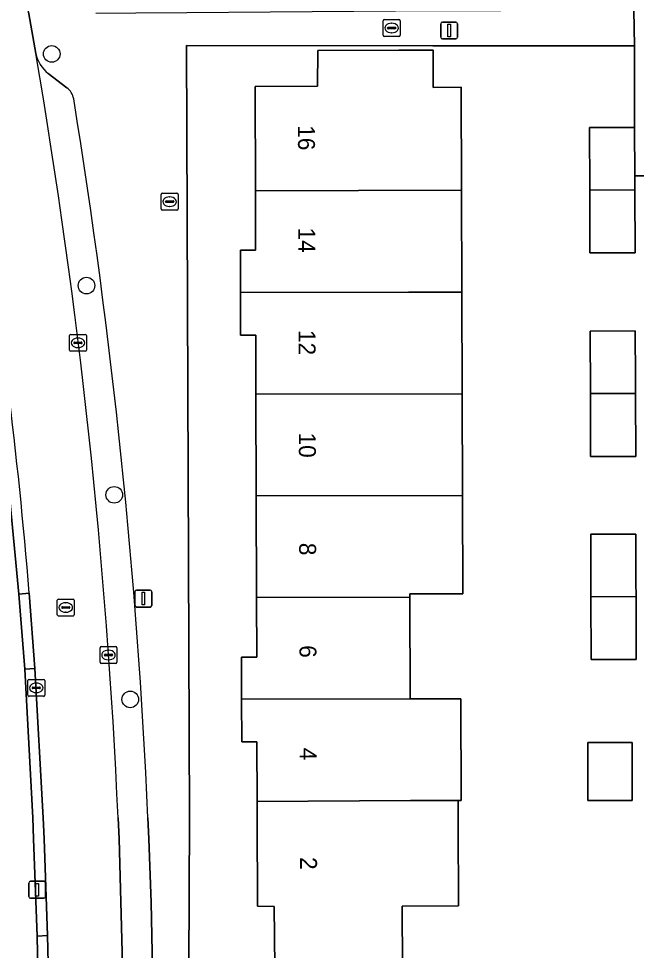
# Model space of a CAD drawing. Extents: x 160455 to 162082, y 388339 to 389736.
# Drawn here: x 160880.3 to 160916.7, y 388492.2 to 388547.2 of the extents above; entities that cross this region are included whole.
import ezdxf

# ---------------------------------------------------------------- set-up
doc = ezdxf.new("R2010")
doc.units = 0
for name, color, linetype in [('IMGEO_Boom', 7, 'Continuous'), ('IMGEO_Brandkraan', 7, 'Continuous'), ('IMGEO_Erf', 7, 'Continuous'), ('IMGEO_Kolk', 7, 'Continuous'), ('IMGEO_Lichtmast', 7, 'Continuous'), ('IMGEO_Muur', 7, 'Continuous'), ('IMGEO_Pand', 7, 'Continuous'), ('IMGEO_Pand_nummerreeks', 7, 'Continuous'), ('IMGEO_Parkeervlak_open', 7, 'Continuous'), ('IMGEO_Rijbaan_lokaal_open', 7, 'Continuous'), ('IMGEO_Rioolput', 7, 'Continuous'), ('IMGEO_Voetpad_open', 7, 'Continuous')]:
    doc.layers.add(name, color=color, linetype=linetype)

msp = doc.modelspace()

# ---------------------------------------------------------------- linework, layer by layer
at = {"layer": 'IMGEO_Boom'}
for centre in [(160882.237, 388545.072), (160884.288, 388531.4), (160885.923, 388519.055), (160886.869, 388506.981)]:
    msp.add_circle(centre, 0.489, dxfattribs=at)
at = {"layer": 'IMGEO_Brandkraan'}
for p, q in [((160888.696, 388535.927), (160888.696, 388536.779)), ((160888.771, 388536.853), (160889.623, 388536.853)), ((160889.184, 388536.633), (160889.209, 388536.633)), ((160889.697, 388536.779), (160889.697, 388535.927)), ((160888.955, 388536.347), (160888.955, 388536.359)), ((160889.393, 388536.31), (160888.995, 388536.31)), ((160888.998, 388536.396), (160889.396, 388536.396)), ((160889.207, 388536.073), (160889.182, 388536.073)), ((160889.439, 388536.359), (160889.439, 388536.347)), ((160889.623, 388535.853), (160888.771, 388535.853))]:
    msp.add_line(p, q, dxfattribs=at)
for points in [[(160888.696, 388535.927), (160888.696, 388536.779)], [(160888.771, 388536.853), (160889.623, 388536.853)], [(160889.697, 388536.779), (160889.697, 388535.927)], [(160889.623, 388535.853), (160888.771, 388535.853)]]:
    msp.add_lwpolyline(points, dxfattribs=at)
for centre, radius, start, end in [((160888.773, 388536.777), 0.0765, 91.552, 178.448), ((160888.773, 388536.777), 0.0765, 91.552, 178.448), ((160889.621, 388536.777), 0.0765, 1.552, 88.448), ((160889.621, 388536.777), 0.0765, 1.552, 88.448), ((160888.773, 388535.929), 0.0765, 181.552, 268.448), ((160888.773, 388535.929), 0.0765, 181.552, 268.448), ((160888.995, 388536.356), 0.0403, 85.8775, 175.7526), ((160888.992, 388536.346), 0.0366, 178.938, 274.7102), ((160889.396, 388536.353), 0.043, 264.8664, 352.4533), ((160889.4, 388536.358), 0.0386, 1.7309, 96.639), ((160889.621, 388535.929), 0.0765, 271.552, 358.448), ((160889.621, 388535.929), 0.0765, 271.552, 358.448)]:
    msp.add_arc(centre, radius, start, end, dxfattribs=at)
for centre, major_axis, ratio, start_param, end_param in [((160889.183, 388536.353), (-0.387, 0.002), 0.722429, 4.712389, 7.853982), ((160889.208, 388536.353), (-0.39, 0.002), 0.717154, 1.570796, 4.712389)]:
    msp.add_ellipse(centre, major_axis=major_axis, ratio=ratio, start_param=start_param, end_param=end_param, dxfattribs=at)
at = {"layer": 'IMGEO_Erf'}
for points in [[(160945.061, 388491.265), (160944.976, 388537.954), (160939.838, 388537.942), (160918.448, 388537.886), (160916.639, 388537.881), (160916.642, 388537.046), (160916.654, 388533.335), (160913.995, 388533.327), (160913.982, 388537.041), (160913.97, 388540.725), (160916.63, 388540.734), (160916.616, 388545.542), (160904.728, 388545.555), (160890.185, 388545.572), (160890.355, 388500), (160890.322, 388491.158)], [(160895.393, 388491.183), (160895.369, 388494.766), (160894.376, 388494.782), (160894.36, 388500), (160894.357, 388500.962), (160894.347, 388504.472), (160893.448, 388504.47), (160893.441, 388506.991), (160893.434, 388509.48), (160894.334, 388509.483), (160894.324, 388513.002), (160894.306, 388518.992), (160894.288, 388524.992), (160894.278, 388528.483), (160893.379, 388528.481), (160893.372, 388531), (160893.365, 388533.491), (160894.265, 388533.494), (160894.255, 388537.002), (160894.237, 388543.149), (160897.916, 388543.166), (160897.933, 388545.269), (160902.714, 388545.287), (160904.733, 388545.295), (160904.743, 388543.096), (160906.393, 388543.103), (160906.411, 388537.026), (160906.429, 388531.021), (160906.447, 388525.016), (160906.465, 388519.016), (160906.483, 388513.217), (160903.364, 388513.205), (160903.365, 388513.02), (160903.383, 388507.014), (160906.383, 388507.023), (160906.401, 388501.019), (160906.221, 388501.018), (160906.224, 388500), (160906.225, 388499.671), (160906.24, 388494.792), (160902.911, 388494.782), (160902.923, 388491.183)], [(160881.79, 388392.522), (160881.789, 388392.69), (160881.685, 388407.718), (160881.597, 388420.51), (160881.666, 388420.53), (160881.648, 388433.424), (160881.643, 388437.633), (160881.619, 388454.893), (160881.556, 388458.643), (160881.543, 388472.356), (160881.544, 388476.563), (160881.528, 388485.011), (160881.456, 388489.002), (160881.37, 388493.004), (160881.166, 388498.75), (160881.113, 388500), (160880.648, 388508.769), (160880.304, 388513.185), (160879.709, 388519.415), (160879.043, 388525.38), (160878.459, 388530.41), (160877.491, 388537.22)]]:
    msp.add_lwpolyline(points, dxfattribs=at)
for points in [[(160914.031, 388521.317), (160914.018, 388525.031), (160914.006, 388528.715), (160916.666, 388528.724), (160916.675, 388525.871), (160916.678, 388525.036), (160916.69, 388521.325)], [(160914.051, 388513.041), (160914.039, 388516.725), (160916.699, 388516.734), (160916.708, 388513.881), (160916.711, 388513.047), (160916.723, 388509.335), (160914.064, 388509.327)], [(160913.864, 388501.013), (160913.862, 388504.439), (160916.483, 388504.445), (160916.491, 388501.018)]]:
    msp.add_lwpolyline(points, close=True, dxfattribs=at)
at = {"layer": 'IMGEO_Kolk'}
for p, q in [((160901.792, 388546.176), (160901.792, 388547.028)), ((160901.867, 388547.102), (160902.719, 388547.102)), ((160902.28, 388546.882), (160902.305, 388546.882)), ((160902.793, 388547.028), (160902.793, 388546.176)), ((160902.051, 388546.596), (160902.051, 388546.608)), ((160902.489, 388546.559), (160902.091, 388546.559)), ((160902.094, 388546.645), (160902.492, 388546.645)), ((160902.303, 388546.322), (160902.278, 388546.322)), ((160902.535, 388546.608), (160902.535, 388546.596)), ((160902.719, 388546.102), (160901.867, 388546.102)), ((160883.282, 388527.597), (160883.282, 388528.449)), ((160883.357, 388528.523), (160884.209, 388528.523)), ((160883.77, 388528.303), (160883.795, 388528.303)), ((160884.283, 388528.449), (160884.283, 388527.597)), ((160883.541, 388528.017), (160883.541, 388528.029)), ((160883.979, 388527.98), (160883.581, 388527.98)), ((160883.584, 388528.066), (160883.982, 388528.066)), ((160883.793, 388527.743), (160883.768, 388527.743)), ((160884.025, 388528.029), (160884.025, 388528.017)), ((160884.209, 388527.523), (160883.357, 388527.523)), ((160885.085, 388509.173), (160885.085, 388510.025)), ((160885.16, 388510.099), (160886.012, 388510.099)), ((160886.086, 388510.025), (160886.086, 388509.173)), ((160885.344, 388509.593), (160885.344, 388509.605)), ((160885.782, 388509.556), (160885.384, 388509.556)), ((160885.387, 388509.642), (160885.785, 388509.642)), ((160885.573, 388509.879), (160885.598, 388509.879)), ((160885.828, 388509.605), (160885.828, 388509.593)), ((160886.012, 388509.099), (160885.16, 388509.099)), ((160885.596, 388509.319), (160885.571, 388509.319)), ((160880.822, 388507.236), (160880.822, 388508.088)), ((160880.897, 388508.162), (160881.749, 388508.162)), ((160881.31, 388507.942), (160881.335, 388507.942)), ((160881.823, 388508.088), (160881.823, 388507.236)), ((160881.081, 388507.656), (160881.081, 388507.668)), ((160881.519, 388507.619), (160881.121, 388507.619)), ((160881.124, 388507.705), (160881.522, 388507.705)), ((160881.333, 388507.382), (160881.308, 388507.382)), ((160881.565, 388507.668), (160881.565, 388507.656)), ((160881.749, 388507.162), (160880.897, 388507.162))]:
    msp.add_line(p, q, dxfattribs=at)
for points in [[(160901.792, 388546.176), (160901.792, 388547.028)], [(160901.867, 388547.102), (160902.719, 388547.102)], [(160902.793, 388547.028), (160902.793, 388546.176)], [(160902.719, 388546.102), (160901.867, 388546.102)], [(160883.282, 388527.597), (160883.282, 388528.449)], [(160883.357, 388528.523), (160884.209, 388528.523)], [(160884.283, 388528.449), (160884.283, 388527.597)], [(160884.209, 388527.523), (160883.357, 388527.523)], [(160885.085, 388509.173), (160885.085, 388510.025)], [(160885.16, 388510.099), (160886.012, 388510.099)], [(160886.086, 388510.025), (160886.086, 388509.173)], [(160886.012, 388509.099), (160885.16, 388509.099)], [(160880.822, 388507.236), (160880.822, 388508.088)], [(160880.897, 388508.162), (160881.749, 388508.162)], [(160881.823, 388508.088), (160881.823, 388507.236)], [(160881.749, 388507.162), (160880.897, 388507.162)]]:
    msp.add_lwpolyline(points, dxfattribs=at)
for centre, radius, start, end in [((160901.869, 388547.026), 0.0765, 91.552, 178.448), ((160901.869, 388547.026), 0.0765, 91.552, 178.448), ((160902.717, 388547.026), 0.0765, 1.552, 88.448), ((160902.717, 388547.026), 0.0765, 1.552, 88.448), ((160902.091, 388546.605), 0.0403, 85.8775, 175.7526), ((160902.088, 388546.595), 0.0366, 178.938, 274.7102), ((160902.492, 388546.602), 0.043, 264.8664, 352.4533), ((160902.496, 388546.607), 0.0386, 1.7309, 96.639), ((160901.869, 388546.178), 0.0765, 181.552, 268.448), ((160901.869, 388546.178), 0.0765, 181.552, 268.448), ((160902.717, 388546.178), 0.0765, 271.552, 358.448), ((160902.717, 388546.178), 0.0765, 271.552, 358.448), ((160883.359, 388528.447), 0.0765, 91.552, 178.448), ((160883.359, 388528.447), 0.0765, 91.552, 178.448), ((160884.207, 388528.447), 0.0765, 1.552, 88.448), ((160884.207, 388528.447), 0.0765, 1.552, 88.448), ((160883.581, 388528.026), 0.0403, 85.8775, 175.7526), ((160883.578, 388528.016), 0.0366, 178.938, 274.7102), ((160883.982, 388528.023), 0.043, 264.8664, 352.4533), ((160883.986, 388528.028), 0.0386, 1.7309, 96.639), ((160883.359, 388527.599), 0.0765, 181.552, 268.448), ((160883.359, 388527.599), 0.0765, 181.552, 268.448), ((160884.207, 388527.599), 0.0765, 271.552, 358.448), ((160884.207, 388527.599), 0.0765, 271.552, 358.448), ((160885.162, 388510.023), 0.0765, 91.552, 178.448), ((160885.162, 388510.023), 0.0765, 91.552, 178.448), ((160886.01, 388510.023), 0.0765, 1.552, 88.448), ((160886.01, 388510.023), 0.0765, 1.552, 88.448), ((160885.384, 388509.602), 0.0403, 85.8775, 175.7526), ((160885.381, 388509.592), 0.0366, 178.938, 274.7102), ((160885.785, 388509.599), 0.043, 264.8664, 352.4533), ((160885.789, 388509.604), 0.0386, 1.7309, 96.639), ((160885.162, 388509.175), 0.0765, 181.552, 268.448), ((160885.162, 388509.175), 0.0765, 181.552, 268.448), ((160886.01, 388509.175), 0.0765, 271.552, 358.448), ((160886.01, 388509.175), 0.0765, 271.552, 358.448), ((160880.899, 388508.086), 0.0765, 91.552, 178.448), ((160880.899, 388508.086), 0.0765, 91.552, 178.448), ((160881.747, 388508.086), 0.0765, 1.552, 88.448), ((160881.747, 388508.086), 0.0765, 1.552, 88.448), ((160881.121, 388507.665), 0.0403, 85.8775, 175.7526), ((160881.118, 388507.655), 0.0366, 178.938, 274.7102), ((160881.522, 388507.662), 0.043, 264.8664, 352.4533), ((160881.526, 388507.667), 0.0386, 1.7309, 96.639), ((160880.899, 388507.238), 0.0765, 181.552, 268.448), ((160880.899, 388507.238), 0.0765, 181.552, 268.448), ((160881.747, 388507.238), 0.0765, 271.552, 358.448), ((160881.747, 388507.238), 0.0765, 271.552, 358.448)]:
    msp.add_arc(centre, radius, start, end, dxfattribs=at)
for centre, major_axis, ratio, start_param, end_param in [((160902.279, 388546.602), (-0.387, 0.002), 0.722429, 4.712389, 7.853982), ((160902.304, 388546.602), (-0.39, 0.002), 0.717154, 1.570796, 4.712389), ((160883.769, 388528.023), (-0.387, 0.002), 0.722429, 4.712389, 7.853982), ((160883.794, 388528.023), (-0.39, 0.002), 0.717154, 1.570796, 4.712389), ((160885.572, 388509.599), (-0.387, 0.002), 0.722429, 4.712389, 7.853982), ((160885.597, 388509.599), (-0.39, 0.002), 0.717154, 1.570796, 4.712389), ((160881.309, 388507.662), (-0.387, 0.002), 0.722429, 4.712389, 7.853982), ((160881.334, 388507.662), (-0.39, 0.002), 0.717154, 1.570796, 4.712389)]:
    msp.add_ellipse(centre, major_axis=major_axis, ratio=ratio, start_param=start_param, end_param=end_param, dxfattribs=at)
at = {"layer": 'IMGEO_Lichtmast'}
for p, q in [((160905.287, 388546.956), (160906.077, 388546.956)), ((160906.077, 388546.956), (160905.287, 388546.956)), ((160905.187, 388546.056), (160905.187, 388546.856)), ((160905.187, 388546.856), (160905.187, 388546.056)), ((160906.177, 388546.856), (160906.177, 388546.056)), ((160906.177, 388546.056), (160906.177, 388546.856)), ((160906.077, 388545.956), (160905.287, 388545.956)), ((160905.287, 388545.956), (160906.077, 388545.956)), ((160887.145, 388512.532), (160887.145, 388513.332)), ((160887.145, 388513.332), (160887.145, 388512.532)), ((160887.245, 388513.432), (160888.035, 388513.432)), ((160888.035, 388513.432), (160887.245, 388513.432)), ((160888.135, 388513.332), (160888.135, 388512.532)), ((160888.135, 388512.532), (160888.135, 388513.332)), ((160888.035, 388512.432), (160887.245, 388512.432)), ((160887.245, 388512.432), (160888.035, 388512.432)), ((160880.876, 388495.345), (160880.876, 388496.145)), ((160880.876, 388496.145), (160880.876, 388495.345)), ((160880.976, 388496.245), (160881.766, 388496.245)), ((160881.766, 388496.245), (160880.976, 388496.245)), ((160881.866, 388496.145), (160881.866, 388495.345)), ((160881.866, 388495.345), (160881.866, 388496.145)), ((160881.766, 388495.245), (160880.976, 388495.245)), ((160880.976, 388495.245), (160881.766, 388495.245))]:
    msp.add_line(p, q, dxfattribs=at)
for points in [[(160905.607, 388546.831), (160905.757, 388546.831), (160905.757, 388546.081), (160905.607, 388546.081), (160905.607, 388546.831)], [(160887.565, 388513.307), (160887.715, 388513.307), (160887.715, 388512.557), (160887.565, 388512.557), (160887.565, 388513.307)], [(160881.296, 388496.12), (160881.446, 388496.12), (160881.446, 388495.37), (160881.296, 388495.37), (160881.296, 388496.12)]]:
    msp.add_lwpolyline(points, dxfattribs=at)
for centre, start, end in [((160905.287, 388546.856), 90, 180), ((160905.287, 388546.856), 90, 180), ((160906.077, 388546.856), 0, 90), ((160906.077, 388546.856), 360, 90), ((160905.287, 388546.056), 180, 270), ((160905.287, 388546.056), 180, 270), ((160906.077, 388546.056), 270, 0), ((160906.077, 388546.056), 270, 0), ((160887.245, 388513.332), 90, 180), ((160887.245, 388513.332), 90, 180), ((160888.035, 388513.332), 0, 90), ((160888.035, 388513.332), 360, 90), ((160887.245, 388512.532), 180, 270), ((160887.245, 388512.532), 180, 270), ((160888.035, 388512.532), 270, 0), ((160888.035, 388512.532), 270, 0), ((160880.976, 388496.145), 90, 180), ((160880.976, 388496.145), 90, 180), ((160881.766, 388496.145), 0, 90), ((160881.766, 388496.145), 360, 90), ((160880.976, 388495.345), 180, 270), ((160880.976, 388495.345), 180, 270), ((160881.766, 388495.345), 270, 0), ((160881.766, 388495.345), 270, 0)]:
    msp.add_arc(centre, 0.1, start, end, dxfattribs=at)
at = {"layer": 'IMGEO_Muur'}
msp.add_lwpolyline([(160916.63, 388540.734), (160916.616, 388545.542), (160904.728, 388545.555)], dxfattribs=at)
at = {"layer": 'IMGEO_Pand'}
for points in [[(160894.255, 388537.002), (160906.411, 388537.026), (160906.393, 388543.103), (160904.743, 388543.096), (160904.733, 388545.295), (160902.714, 388545.287), (160897.933, 388545.269), (160897.916, 388543.166), (160894.237, 388543.149)], [(160913.982, 388537.041), (160916.642, 388537.046), (160916.639, 388537.881), (160916.63, 388540.734), (160913.97, 388540.725)], [(160893.372, 388531), (160903.296, 388531.02), (160906.429, 388531.021), (160906.411, 388537.026), (160894.255, 388537.002), (160894.265, 388533.494), (160893.365, 388533.491)], [(160913.982, 388537.041), (160913.995, 388533.327), (160916.654, 388533.335), (160916.642, 388537.046)], [(160906.447, 388525.016), (160906.429, 388531.021), (160903.296, 388531.02), (160893.372, 388531), (160893.379, 388528.481), (160894.278, 388528.483), (160894.288, 388524.992)], [(160916.678, 388525.036), (160916.675, 388525.871), (160916.666, 388528.724), (160914.006, 388528.715), (160914.018, 388525.031)], [(160906.447, 388525.016), (160894.288, 388524.992), (160894.306, 388518.992), (160906.465, 388519.016)], [(160916.678, 388525.036), (160914.018, 388525.031), (160914.031, 388521.317), (160916.69, 388521.325)], [(160894.306, 388518.992), (160894.324, 388513.002), (160903.365, 388513.02), (160903.364, 388513.205), (160906.483, 388513.217), (160906.465, 388519.016)], [(160916.711, 388513.047), (160916.708, 388513.881), (160916.699, 388516.734), (160914.039, 388516.725), (160914.051, 388513.041)], [(160893.441, 388506.991), (160903.383, 388507.014), (160903.365, 388513.02), (160894.324, 388513.002), (160894.334, 388509.483), (160893.434, 388509.48)], [(160916.711, 388513.047), (160914.051, 388513.041), (160914.064, 388509.327), (160916.723, 388509.335)], [(160906.383, 388507.023), (160903.383, 388507.014), (160893.441, 388506.991), (160893.448, 388504.47), (160894.347, 388504.472), (160894.357, 388500.962), (160903.401, 388501.01), (160903.865, 388501.007), (160906.221, 388501.018), (160906.401, 388501.019)], [(160916.483, 388504.445), (160913.862, 388504.439), (160913.864, 388501.013), (160916.491, 388501.018)], [(160906.221, 388501.018), (160903.865, 388501.007), (160903.401, 388501.01), (160894.357, 388500.962), (160894.36, 388500), (160894.376, 388494.782), (160895.369, 388494.766), (160895.393, 388491.183), (160901.985, 388491.215), (160902.264, 388491.182), (160902.923, 388491.183), (160902.911, 388494.782), (160906.24, 388494.792), (160906.225, 388499.671), (160906.224, 388500)]]:
    msp.add_lwpolyline(points, close=True, dxfattribs=at)
at = {"layer": 'IMGEO_Parkeervlak_open'}
for points in [[(160883.124, 388543.08), (160882.024, 388543.926)], [(160886.153, 388500), (160886.207, 388498.75), (160886.503, 388487.591), (160886.519, 388466.843)], [(160888.339, 388469.965), (160888.314, 388484.544), (160888.268, 388487.154), (160888.107, 388494.986), (160887.969, 388498.75), (160887.915, 388500)]]:
    msp.add_lwpolyline(points, dxfattribs=at)
for centre, radius, start, end in [((160521.135, 388483.484), 365.392, 2.59071, 9.70803), ((160883.294, 388545.53), 2.046, 192.162, 231.6289), ((160882.491, 388542.233), 1.057, 10.0677, 53.2245), ((160518.811, 388483.296), 369.482, 2.59113, 9.20761)]:
    msp.add_arc(centre, radius, start, end, dxfattribs=at)
at = {"layer": 'IMGEO_Rijbaan_lokaal_open'}
for points in [[(160881.294, 388545.099), (160880.883, 388547.436), (160880.835, 388547.712)], [(160880.909, 388513.255), (160881.237, 388508.814), (160881.735, 388500), (160881.789, 388498.75), (160881.986, 388493.043), (160882.08, 388489.012), (160882.14, 388484.95), (160882.146, 388476.566), (160882.143, 388472.345), (160882.1, 388466.34), (160886.513, 388466.349), (160886.519, 388466.843), (160886.503, 388487.591), (160886.207, 388498.75), (160886.153, 388500)]]:
    msp.add_lwpolyline(points, dxfattribs=at)
for centre, radius, start, end in [((160521.135, 388483.484), 365.392, 2.59071, 9.70803), ((160604.258, 388490.84), 277.557, 4.63223, 7.16531)]:
    msp.add_arc(centre, radius, start, end, dxfattribs=at)
at = {"layer": 'IMGEO_Rioolput'}
for p, q in [((160882.564, 388511.976), (160882.564, 388512.828)), ((160882.639, 388512.902), (160883.491, 388512.902)), ((160883.565, 388512.828), (160883.565, 388511.976)), ((160882.823, 388512.396), (160882.823, 388512.408)), ((160883.261, 388512.359), (160882.863, 388512.359)), ((160882.866, 388512.445), (160883.264, 388512.445)), ((160883.052, 388512.682), (160883.077, 388512.682)), ((160883.307, 388512.408), (160883.307, 388512.396)), ((160883.491, 388511.902), (160882.639, 388511.902)), ((160883.075, 388512.122), (160883.05, 388512.122))]:
    msp.add_line(p, q, dxfattribs=at)
for points in [[(160882.564, 388511.976), (160882.564, 388512.828)], [(160882.639, 388512.902), (160883.491, 388512.902)], [(160883.565, 388512.828), (160883.565, 388511.976)], [(160883.491, 388511.902), (160882.639, 388511.902)]]:
    msp.add_lwpolyline(points, dxfattribs=at)
for centre, radius, start, end in [((160882.641, 388512.826), 0.0765, 91.552, 178.448), ((160882.641, 388512.826), 0.0765, 91.552, 178.448), ((160883.489, 388512.826), 0.0765, 1.552, 88.448), ((160883.489, 388512.826), 0.0765, 1.552, 88.448), ((160882.863, 388512.405), 0.0403, 85.8775, 175.7526), ((160882.86, 388512.395), 0.0366, 178.938, 274.7102), ((160883.264, 388512.402), 0.043, 264.8664, 352.4533), ((160883.268, 388512.407), 0.0386, 1.7309, 96.639), ((160882.641, 388511.978), 0.0765, 181.552, 268.448), ((160882.641, 388511.978), 0.0765, 181.552, 268.448), ((160883.489, 388511.978), 0.0765, 271.552, 358.448), ((160883.489, 388511.978), 0.0765, 271.552, 358.448)]:
    msp.add_arc(centre, radius, start, end, dxfattribs=at)
for centre, major_axis, ratio, start_param, end_param in [((160883.051, 388512.402), (-0.387, 0.002), 0.722429, 4.712389, 7.853982), ((160883.076, 388512.402), (-0.39, 0.002), 0.717154, 1.570796, 4.712389)]:
    msp.add_ellipse(centre, major_axis=major_axis, ratio=ratio, start_param=start_param, end_param=end_param, dxfattribs=at)
at = {"layer": 'IMGEO_Voetpad_open'}
for points in [[(160921.988, 388543.619), (160918.547, 388543.611), (160918.544, 388549.593), (160921.503, 388549.594), (160921.477, 388553.704), (160924.47, 388553.705), (160924.48, 388554.587), (160944.685, 388554.654), (160944.828, 388555.395), (160937.152, 388555.434), (160929.373, 388555.426), (160918.389, 388555.314), (160916.578, 388555.308), (160916.585, 388552.478), (160916.591, 388547.646), (160916.616, 388545.542), (160916.63, 388540.734), (160916.639, 388537.881), (160918.448, 388537.886), (160939.838, 388537.942), (160944.976, 388537.954), (160944.711, 388538.742), (160922.001, 388538.667)], [(160881.237, 388508.814), (160880.909, 388513.255), (160880.304, 388513.185), (160880.648, 388508.769)], [(160881.986, 388493.043), (160881.789, 388498.75), (160881.735, 388500), (160881.237, 388508.814), (160880.648, 388508.769), (160881.113, 388500), (160881.166, 388498.75), (160881.37, 388493.004)], [(160882.08, 388489.012), (160881.986, 388493.043), (160881.37, 388493.004), (160881.456, 388489.002)]]:
    msp.add_lwpolyline(points, close=True, dxfattribs=at)
for points in [[(160880.835, 388547.712), (160880.883, 388547.436), (160881.294, 388545.099)], [(160890.185, 388545.572), (160904.728, 388545.555), (160916.616, 388545.542), (160916.591, 388547.646), (160908.741, 388547.618), (160902.52, 388547.596), (160890.205, 388547.5), (160887.189, 388547.484), (160884.845, 388547.466)], [(160888.263, 388461.63), (160890.451, 388465.733), (160890.424, 388477.994), (160890.337, 388487.467), (160890.322, 388491.158), (160890.355, 388500), (160890.185, 388545.572)], [(160882.024, 388543.926), (160883.124, 388543.08)], [(160879.648, 388525.46), (160879.043, 388525.38), (160879.709, 388519.415), (160880.304, 388513.185), (160880.909, 388513.255)], [(160887.915, 388500), (160887.969, 388498.75), (160888.107, 388494.986), (160888.268, 388487.154), (160888.314, 388484.544), (160888.339, 388469.965)]]:
    msp.add_lwpolyline(points, dxfattribs=at)
for centre, radius, start, end in [((160883.294, 388545.53), 2.046, 192.162, 231.6289), ((160882.491, 388542.233), 1.057, 10.0677, 53.2245), ((160518.811, 388483.296), 369.482, 2.59113, 9.20761), ((160604.258, 388490.84), 277.557, 4.63223, 7.16531)]:
    msp.add_arc(centre, radius, start, end, dxfattribs=at)

# ---------------------------------------------------------------- texts
at = {"layer": 'IMGEO_Pand_nummerreeks'}
for s, rotation, p in [('16', 270.1647, (160896.764, 388540.868)), ('14', 270.1647, (160896.781, 388534.823)), ('12', 270.1647, (160896.798, 388528.78)), ('10', 270.1647, (160896.816, 388522.728)), ('8', 270.1647, (160896.834, 388516.221)), ('6', 270.1647, (160896.852, 388510.179)), ('4', 270.1659, (160896.869, 388504.133)), ('2', 270.1774, (160896.887, 388497.677))]:
    msp.add_text(s, height=1, rotation=rotation, dxfattribs=at).set_placement(p)

doc.saveas('drawing.dxf')
